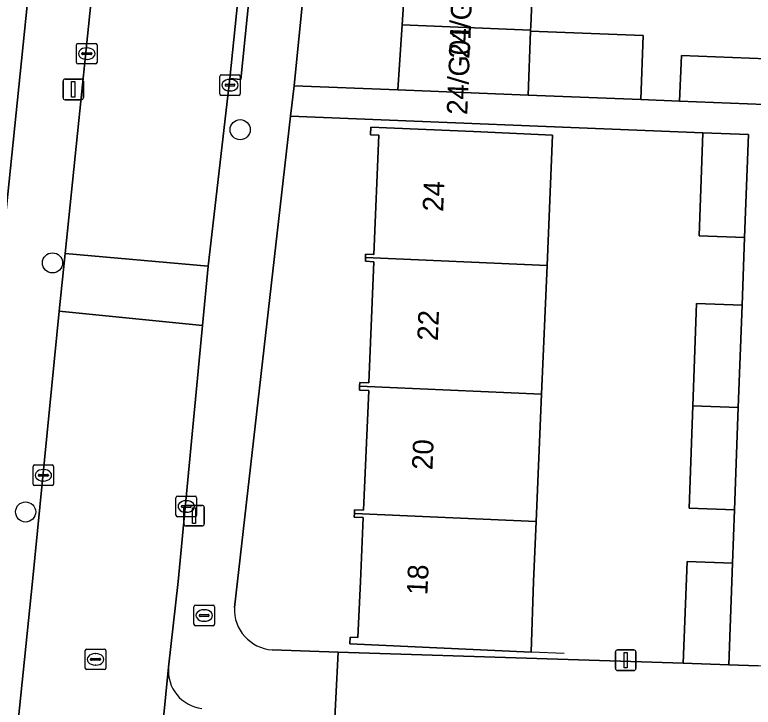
# Model space of a CAD drawing. Extents: x 161354 to 162026, y 386504 to 387460.
# Drawn here: x 161816.91 to 161852.8, y 386993.89 to 387027.53 of the extents above; entities that cross this region are included whole.
import ezdxf

# ---------------------------------------------------------------- set-up
doc = ezdxf.new("R2010")
doc.units = 0
for name, color, linetype in [('IMGEO_Boom', 7, 'Continuous'), ('IMGEO_Brandkraan', 7, 'Continuous'), ('IMGEO_Erf', 7, 'Continuous'), ('IMGEO_Groenvoorziening', 7, 'Continuous'), ('IMGEO_Kolk', 7, 'Continuous'), ('IMGEO_Lichtmast', 7, 'Continuous'), ('IMGEO_Muur', 7, 'Continuous'), ('IMGEO_Pand', 7, 'Continuous'), ('IMGEO_Pand_nummerreeks', 7, 'Continuous'), ('IMGEO_Parkeervlak_open', 7, 'Continuous'), ('IMGEO_Rijbaan_lokaal_open', 7, 'Continuous'), ('IMGEO_Rioolput', 7, 'Continuous'), ('IMGEO_Voetpad_open', 7, 'Continuous')]:
    doc.layers.add(name, color=color, linetype=linetype)

msp = doc.modelspace()

# ---------------------------------------------------------------- linework, layer by layer
at = {"layer": 'IMGEO_Boom'}
for centre in [(161827.864, 387021.943), (161818.742, 387015.472), (161817.437, 387003.374)]:
    msp.add_circle(centre, 0.489, dxfattribs=at)
at = {"layer": 'IMGEO_Brandkraan'}
for p, q in [((161825.616, 386997.919), (161825.616, 386998.771)), ((161825.691, 386998.845), (161826.543, 386998.845)), ((161826.104, 386998.625), (161826.129, 386998.625)), ((161826.617, 386998.771), (161826.617, 386997.919)), ((161825.875, 386998.339), (161825.875, 386998.351)), ((161826.313, 386998.302), (161825.915, 386998.302)), ((161825.918, 386998.388), (161826.316, 386998.388)), ((161826.359, 386998.351), (161826.359, 386998.339)), ((161826.127, 386998.065), (161826.102, 386998.065)), ((161826.543, 386997.845), (161825.691, 386997.845))]:
    msp.add_line(p, q, dxfattribs=at)
for points in [[(161825.616, 386997.919), (161825.616, 386998.771)], [(161825.691, 386998.845), (161826.543, 386998.845)], [(161826.617, 386998.771), (161826.617, 386997.919)], [(161826.543, 386997.845), (161825.691, 386997.845)]]:
    msp.add_lwpolyline(points, dxfattribs=at)
for centre, radius, start, end in [((161825.693, 386998.769), 0.0765, 91.552, 178.448), ((161825.693, 386998.769), 0.0765, 91.552, 178.448), ((161826.541, 386998.769), 0.0765, 1.552, 88.448), ((161826.541, 386998.769), 0.0765, 1.552, 88.448), ((161825.915, 386998.348), 0.0403, 85.8775, 175.7526), ((161825.912, 386998.338), 0.0366, 178.938, 274.7102), ((161826.316, 386998.345), 0.043, 264.8664, 352.4533), ((161826.32, 386998.35), 0.0386, 1.7309, 96.639), ((161825.693, 386997.921), 0.0765, 181.552, 268.448), ((161825.693, 386997.921), 0.0765, 181.552, 268.448), ((161826.541, 386997.921), 0.0765, 271.552, 358.448), ((161826.541, 386997.921), 0.0765, 271.552, 358.448)]:
    msp.add_arc(centre, radius, start, end, dxfattribs=at)
for centre, major_axis, ratio, start_param, end_param in [((161826.103, 386998.345), (-0.387, 0.002), 0.722429, 4.712389, 7.853982), ((161826.128, 386998.345), (-0.39, 0.002), 0.717154, 1.570796, 4.712389)]:
    msp.add_ellipse(centre, major_axis=major_axis, ratio=ratio, start_param=start_param, end_param=end_param, dxfattribs=at)
at = {"layer": 'IMGEO_Erf'}
for points in [[(161842.101, 387029.793), (161841.988, 387026.975), (161841.98, 387026.783), (161841.978, 387026.73), (161847.452, 387026.513), (161847.329, 387023.405), (161849.217, 387023.33), (161849.305, 387025.548), (161854.261, 387025.351)], [(161849.861, 387008.53), (161850.045, 387013.496), (161852.254, 387013.414), (161852.376, 387016.708), (161850.168, 387016.79), (161850.353, 387021.789), (161830.315, 387022.593), (161827.581, 386998.734)], [(161829.423, 386996.677), (161832.631, 386996.556), (161849.397, 386996.032), (161849.581, 387000.975), (161851.789, 387000.893), (161851.885, 387003.48), (161849.677, 387003.562), (161849.861, 387008.53)]]:
    msp.add_lwpolyline(points, dxfattribs=at)
msp.add_lwpolyline([(161842.512, 387009.091), (161842.249, 387002.911), (161842.125, 387000), (161842.004, 386996.569), (161833.191, 386996.96), (161833.206, 386997.296), (161833.587, 386997.282), (161833.705, 387000), (161833.84, 387003.101), (161833.405, 387003.12), (161833.413, 387003.3), (161833.421, 387003.481), (161833.861, 387003.462), (161834.109, 387009.275), (161833.66, 387009.294), (161833.668, 387009.48), (161833.676, 387009.664), (161834.11, 387009.646), (161834.361, 387015.532), (161833.946, 387015.55), (161833.954, 387015.728), (161833.961, 387015.904), (161834.351, 387015.887), (161834.598, 387021.676), (161834.195, 387021.693), (161834.211, 387022.061), (161839.207, 387021.848), (161843.048, 387021.684), (161842.778, 387015.339)], close=True, dxfattribs=at)
msp.add_arc((161829.554, 386998.648), 1.975, 177.5006, 266.187, dxfattribs=at)
at = {"layer": 'IMGEO_Groenvoorziening'}
msp.add_lwpolyline([(161817.913, 387031.945), (161816.662, 387032.425), (161815.863, 387030.555), (161802.789, 386999.955), (161795.062, 386982.841), (161796.816, 386982.154), (161804.691, 386981.376), (161803.94, 386983.281), (161805.644, 386987.493), (161800.636, 386988.001), (161809.588, 387008.416), (161813.434, 387008.038), (161812.953, 387003.812), (161815.003, 387003.636)], close=True, dxfattribs=at)
at = {"layer": 'IMGEO_Kolk'}
for p, q in [((161819.91, 387025.211), (161819.91, 387026.063)), ((161819.985, 387026.137), (161820.837, 387026.137)), ((161820.398, 387025.917), (161820.423, 387025.917)), ((161820.911, 387026.063), (161820.911, 387025.211)), ((161820.169, 387025.631), (161820.169, 387025.643)), ((161820.607, 387025.594), (161820.209, 387025.594)), ((161820.212, 387025.68), (161820.61, 387025.68)), ((161820.653, 387025.643), (161820.653, 387025.631)), ((161820.421, 387025.357), (161820.396, 387025.357)), ((161820.837, 387025.137), (161819.985, 387025.137)), ((161826.868, 387023.681), (161826.868, 387024.533)), ((161826.943, 387024.607), (161827.795, 387024.607)), ((161827.869, 387024.533), (161827.869, 387023.681)), ((161827.127, 387024.101), (161827.127, 387024.113)), ((161827.17, 387024.15), (161827.568, 387024.15)), ((161827.356, 387024.387), (161827.381, 387024.387)), ((161827.611, 387024.113), (161827.611, 387024.101)), ((161827.565, 387024.064), (161827.167, 387024.064)), ((161827.379, 387023.827), (161827.354, 387023.827)), ((161827.795, 387023.607), (161826.943, 387023.607)), ((161817.798, 387004.73), (161817.798, 387005.582)), ((161817.873, 387005.656), (161818.725, 387005.656)), ((161818.286, 387005.436), (161818.311, 387005.436)), ((161818.799, 387005.582), (161818.799, 387004.73)), ((161818.057, 387005.15), (161818.057, 387005.162)), ((161818.495, 387005.113), (161818.097, 387005.113)), ((161818.1, 387005.199), (161818.498, 387005.199)), ((161818.541, 387005.162), (161818.541, 387005.15)), ((161818.309, 387004.876), (161818.284, 387004.876)), ((161818.725, 387004.656), (161817.873, 387004.656)), ((161824.742, 387003.215), (161824.742, 387004.067)), ((161824.817, 387004.141), (161825.669, 387004.141)), ((161825.743, 387004.067), (161825.743, 387003.215)), ((161825.001, 387003.635), (161825.001, 387003.647)), ((161825.044, 387003.684), (161825.442, 387003.684)), ((161825.23, 387003.921), (161825.255, 387003.921)), ((161825.485, 387003.647), (161825.485, 387003.635)), ((161825.439, 387003.598), (161825.041, 387003.598)), ((161825.253, 387003.361), (161825.228, 387003.361)), ((161825.669, 387003.141), (161824.817, 387003.141))]:
    msp.add_line(p, q, dxfattribs=at)
for points in [[(161819.91, 387025.211), (161819.91, 387026.063)], [(161819.985, 387026.137), (161820.837, 387026.137)], [(161820.911, 387026.063), (161820.911, 387025.211)], [(161820.837, 387025.137), (161819.985, 387025.137)], [(161826.868, 387023.681), (161826.868, 387024.533)], [(161826.943, 387024.607), (161827.795, 387024.607)], [(161827.869, 387024.533), (161827.869, 387023.681)], [(161827.795, 387023.607), (161826.943, 387023.607)], [(161817.798, 387004.73), (161817.798, 387005.582)], [(161817.873, 387005.656), (161818.725, 387005.656)], [(161818.799, 387005.582), (161818.799, 387004.73)], [(161818.725, 387004.656), (161817.873, 387004.656)], [(161824.742, 387003.215), (161824.742, 387004.067)], [(161824.817, 387004.141), (161825.669, 387004.141)], [(161825.743, 387004.067), (161825.743, 387003.215)], [(161825.669, 387003.141), (161824.817, 387003.141)]]:
    msp.add_lwpolyline(points, dxfattribs=at)
for centre, radius, start, end in [((161819.987, 387026.061), 0.0765, 91.552, 178.448), ((161819.987, 387026.061), 0.0765, 91.552, 178.448), ((161820.835, 387026.061), 0.0765, 1.552, 88.448), ((161820.835, 387026.061), 0.0765, 1.552, 88.448), ((161820.209, 387025.64), 0.0403, 85.8775, 175.7526), ((161820.206, 387025.63), 0.0366, 178.938, 274.7102), ((161820.61, 387025.637), 0.043, 264.8664, 352.4533), ((161820.614, 387025.642), 0.0386, 1.7309, 96.639), ((161819.987, 387025.213), 0.0765, 181.552, 268.448), ((161819.987, 387025.213), 0.0765, 181.552, 268.448), ((161820.835, 387025.213), 0.0765, 271.552, 358.448), ((161820.835, 387025.213), 0.0765, 271.552, 358.448), ((161826.945, 387024.531), 0.0765, 91.552, 178.448), ((161826.945, 387024.531), 0.0765, 91.552, 178.448), ((161827.793, 387024.531), 0.0765, 1.552, 88.448), ((161827.793, 387024.531), 0.0765, 1.552, 88.448), ((161827.167, 387024.11), 0.0403, 85.8775, 175.7526), ((161827.164, 387024.1), 0.0366, 178.938, 274.7102), ((161827.568, 387024.107), 0.043, 264.8664, 352.4533), ((161827.572, 387024.112), 0.0386, 1.7309, 96.639), ((161826.945, 387023.683), 0.0765, 181.552, 268.448), ((161826.945, 387023.683), 0.0765, 181.552, 268.448), ((161827.793, 387023.683), 0.0765, 271.552, 358.448), ((161827.793, 387023.683), 0.0765, 271.552, 358.448), ((161817.875, 387005.58), 0.0765, 91.552, 178.448), ((161817.875, 387005.58), 0.0765, 91.552, 178.448), ((161818.723, 387005.58), 0.0765, 1.552, 88.448), ((161818.723, 387005.58), 0.0765, 1.552, 88.448), ((161818.097, 387005.159), 0.0403, 85.8775, 175.7526), ((161818.094, 387005.149), 0.0366, 178.938, 274.7102), ((161818.498, 387005.156), 0.043, 264.8664, 352.4533), ((161818.502, 387005.161), 0.0386, 1.7309, 96.639), ((161817.875, 387004.732), 0.0765, 181.552, 268.448), ((161817.875, 387004.732), 0.0765, 181.552, 268.448), ((161818.723, 387004.732), 0.0765, 271.552, 358.448), ((161818.723, 387004.732), 0.0765, 271.552, 358.448), ((161824.819, 387004.065), 0.0765, 91.552, 178.448), ((161824.819, 387004.065), 0.0765, 91.552, 178.448), ((161825.667, 387004.065), 0.0765, 1.552, 88.448), ((161825.667, 387004.065), 0.0765, 1.552, 88.448), ((161825.041, 387003.644), 0.0403, 85.8775, 175.7526), ((161825.038, 387003.634), 0.0366, 178.938, 274.7102), ((161825.442, 387003.641), 0.043, 264.8664, 352.4533), ((161825.446, 387003.646), 0.0386, 1.7309, 96.639), ((161824.819, 387003.217), 0.0765, 181.552, 268.448), ((161824.819, 387003.217), 0.0765, 181.552, 268.448), ((161825.667, 387003.217), 0.0765, 271.552, 358.448), ((161825.667, 387003.217), 0.0765, 271.552, 358.448)]:
    msp.add_arc(centre, radius, start, end, dxfattribs=at)
for centre, major_axis, ratio, start_param, end_param in [((161820.397, 387025.637), (-0.387, 0.002), 0.722429, 4.712389, 7.853982), ((161820.422, 387025.637), (-0.39, 0.002), 0.717154, 1.570796, 4.712389), ((161827.355, 387024.107), (-0.387, 0.002), 0.722429, 4.712389, 7.853982), ((161827.38, 387024.107), (-0.39, 0.002), 0.717154, 1.570796, 4.712389), ((161818.285, 387005.156), (-0.387, 0.002), 0.722429, 4.712389, 7.853982), ((161818.31, 387005.156), (-0.39, 0.002), 0.717154, 1.570796, 4.712389), ((161825.229, 387003.641), (-0.387, 0.002), 0.722429, 4.712389, 7.853982), ((161825.254, 387003.641), (-0.39, 0.002), 0.717154, 1.570796, 4.712389)]:
    msp.add_ellipse(centre, major_axis=major_axis, ratio=ratio, start_param=start_param, end_param=end_param, dxfattribs=at)
at = {"layer": 'IMGEO_Lichtmast'}
for p, q in [((161819.254, 387023.501), (161819.254, 387024.301)), ((161819.254, 387024.301), (161819.254, 387023.501)), ((161819.354, 387024.401), (161820.144, 387024.401)), ((161820.144, 387024.401), (161819.354, 387024.401)), ((161820.244, 387024.301), (161820.244, 387023.501)), ((161820.244, 387023.501), (161820.244, 387024.301)), ((161820.144, 387023.401), (161819.354, 387023.401)), ((161819.354, 387023.401), (161820.144, 387023.401)), ((161825.227, 387003.693), (161826.017, 387003.693)), ((161826.017, 387003.693), (161825.227, 387003.693)), ((161825.127, 387002.793), (161825.127, 387003.593)), ((161825.127, 387003.593), (161825.127, 387002.793)), ((161826.117, 387003.593), (161826.117, 387002.793)), ((161826.117, 387002.793), (161826.117, 387003.593)), ((161826.017, 387002.693), (161825.227, 387002.693)), ((161825.227, 387002.693), (161826.017, 387002.693)), ((161846.103, 386995.772), (161846.103, 386996.572)), ((161846.103, 386996.572), (161846.103, 386995.772)), ((161846.203, 386996.672), (161846.993, 386996.672)), ((161846.993, 386996.672), (161846.203, 386996.672)), ((161847.093, 386996.572), (161847.093, 386995.772)), ((161847.093, 386995.772), (161847.093, 386996.572)), ((161846.993, 386995.672), (161846.203, 386995.672)), ((161846.203, 386995.672), (161846.993, 386995.672))]:
    msp.add_line(p, q, dxfattribs=at)
for points in [[(161819.674, 387024.276), (161819.824, 387024.276), (161819.824, 387023.526), (161819.674, 387023.526), (161819.674, 387024.276)], [(161825.547, 387003.568), (161825.697, 387003.568), (161825.697, 387002.818), (161825.547, 387002.818), (161825.547, 387003.568)], [(161846.523, 386996.547), (161846.673, 386996.547), (161846.673, 386995.797), (161846.523, 386995.797), (161846.523, 386996.547)]]:
    msp.add_lwpolyline(points, dxfattribs=at)
for centre, start, end in [((161819.354, 387024.301), 90, 180), ((161819.354, 387024.301), 90, 180), ((161820.144, 387024.301), 0, 90), ((161820.144, 387024.301), 360, 90), ((161819.354, 387023.501), 180, 270), ((161819.354, 387023.501), 180, 270), ((161820.144, 387023.501), 270, 0), ((161820.144, 387023.501), 270, 0), ((161825.227, 387003.593), 90, 180), ((161825.227, 387003.593), 90, 180), ((161826.017, 387003.593), 0, 90), ((161826.017, 387003.593), 360, 90), ((161825.227, 387002.793), 180, 270), ((161825.227, 387002.793), 180, 270), ((161826.017, 387002.793), 270, 0), ((161826.017, 387002.793), 270, 0), ((161846.203, 386996.572), 90, 180), ((161846.203, 386996.572), 90, 180), ((161846.993, 386996.572), 0, 90), ((161846.993, 386996.572), 360, 90), ((161846.203, 386995.772), 180, 270), ((161846.203, 386995.772), 180, 270), ((161846.993, 386995.772), 270, 0), ((161846.993, 386995.772), 270, 0)]:
    msp.add_arc(centre, 0.1, start, end, dxfattribs=at)
at = {"layer": 'IMGEO_Muur'}
msp.add_lwpolyline([(161843.603, 386996.494), (161842.004, 386996.569)], dxfattribs=at)
at = {"layer": 'IMGEO_Pand'}
for points in [[(161842.101, 387029.793), (161835.925, 387030.042), (161835.733, 387027.035), (161841.98, 387026.783), (161841.988, 387026.975)], [(161841.978, 387026.73), (161841.98, 387026.783), (161835.733, 387027.035), (161835.531, 387023.874), (161841.853, 387023.623)], [(161841.978, 387026.73), (161841.853, 387023.623), (161847.329, 387023.405), (161847.452, 387026.513)], [(161849.305, 387025.548), (161849.217, 387023.33), (161854.173, 387023.133), (161854.261, 387025.351)], [(161842.778, 387015.339), (161843.048, 387021.684), (161839.207, 387021.848), (161834.211, 387022.061), (161834.195, 387021.693), (161834.598, 387021.676), (161834.351, 387015.887), (161833.961, 387015.904), (161833.954, 387015.728)], [(161850.353, 387021.789), (161850.168, 387016.79), (161852.376, 387016.708), (161852.562, 387021.713)], [(161842.512, 387009.091), (161842.778, 387015.339), (161833.954, 387015.728), (161833.946, 387015.55), (161834.361, 387015.532), (161834.11, 387009.646), (161833.676, 387009.664), (161833.668, 387009.48)], [(161852.254, 387013.414), (161850.045, 387013.496), (161849.861, 387008.53), (161852.07, 387008.448)], [(161833.668, 387009.48), (161833.66, 387009.294), (161834.109, 387009.275), (161833.861, 387003.462), (161833.421, 387003.481), (161833.413, 387003.3), (161842.249, 387002.911), (161842.512, 387009.091)], [(161852.07, 387008.448), (161849.861, 387008.53), (161849.677, 387003.562), (161851.885, 387003.48)], [(161842.004, 386996.569), (161842.125, 387000), (161842.249, 387002.911), (161833.413, 387003.3), (161833.405, 387003.12), (161833.84, 387003.101), (161833.705, 387000), (161833.587, 386997.282), (161833.206, 386997.296), (161833.191, 386996.96)], [(161851.789, 387000.893), (161849.581, 387000.975), (161849.397, 386996.032), (161851.606, 386995.95)]]:
    msp.add_lwpolyline(points, close=True, dxfattribs=at)
at = {"layer": 'IMGEO_Parkeervlak_open'}
msp.add_lwpolyline([(161824.382, 386995.833), (161823.012, 386982.062)], dxfattribs=at)
msp.add_arc((161826.216, 386995.66), 1.842, 174.6118, 263.4919, dxfattribs=at)
at = {"layer": 'IMGEO_Rijbaan_lokaal_open'}
for points in [[(161830.208, 387052.228), (161830.722, 387057.242), (161831.561, 387067.477), (161824.742, 387068.09), (161822.363, 387045.09), (161819.356, 387015.932), (161826.313, 387015.313), (161827.357, 387024.427), (161828.897, 387039.434)], [(161826.313, 387015.313), (161819.356, 387015.932), (161819.068, 387013.13), (161826.039, 387012.426)], [(161824.382, 386995.833), (161824.851, 387000), (161826.039, 387012.426), (161819.068, 387013.13), (161817.769, 387000), (161815.778, 386980.744), (161815.391, 386976.848), (161814.391, 386966.676), (161813.817, 386961.503), (161813.193, 386955.5), (161812.865, 386952.291), (161819.737, 386951.632), (161819.932, 386952.023), (161821.484, 386967.154), (161821.648, 386968.754), (161822.848, 386980.462), (161823.012, 386982.062)]]:
    msp.add_lwpolyline(points, close=True, dxfattribs=at)
at = {"layer": 'IMGEO_Rioolput'}
for p, q in [((161820.332, 386995.788), (161820.332, 386996.64)), ((161820.407, 386996.714), (161821.259, 386996.714)), ((161820.82, 386996.494), (161820.845, 386996.494)), ((161821.333, 386996.64), (161821.333, 386995.788)), ((161820.591, 386996.208), (161820.591, 386996.22)), ((161821.029, 386996.171), (161820.631, 386996.171)), ((161820.634, 386996.257), (161821.032, 386996.257)), ((161821.075, 386996.22), (161821.075, 386996.208)), ((161820.843, 386995.934), (161820.818, 386995.934)), ((161821.259, 386995.714), (161820.407, 386995.714))]:
    msp.add_line(p, q, dxfattribs=at)
for points in [[(161820.332, 386995.788), (161820.332, 386996.64)], [(161820.407, 386996.714), (161821.259, 386996.714)], [(161821.333, 386996.64), (161821.333, 386995.788)], [(161821.259, 386995.714), (161820.407, 386995.714)]]:
    msp.add_lwpolyline(points, dxfattribs=at)
for centre, radius, start, end in [((161820.409, 386996.638), 0.0765, 91.552, 178.448), ((161820.409, 386996.638), 0.0765, 91.552, 178.448), ((161821.257, 386996.638), 0.0765, 1.552, 88.448), ((161821.257, 386996.638), 0.0765, 1.552, 88.448), ((161820.631, 386996.217), 0.0403, 85.8775, 175.7526), ((161820.628, 386996.207), 0.0366, 178.938, 274.7102), ((161821.032, 386996.214), 0.043, 264.8664, 352.4533), ((161821.036, 386996.219), 0.0386, 1.7309, 96.639), ((161820.409, 386995.79), 0.0765, 181.552, 268.448), ((161820.409, 386995.79), 0.0765, 181.552, 268.448), ((161821.257, 386995.79), 0.0765, 271.552, 358.448), ((161821.257, 386995.79), 0.0765, 271.552, 358.448)]:
    msp.add_arc(centre, radius, start, end, dxfattribs=at)
for centre, major_axis, ratio, start_param, end_param in [((161820.819, 386996.214), (-0.387, 0.002), 0.722429, 4.712389, 7.853982), ((161820.844, 386996.214), (-0.39, 0.002), 0.717154, 1.570796, 4.712389)]:
    msp.add_ellipse(centre, major_axis=major_axis, ratio=ratio, start_param=start_param, end_param=end_param, dxfattribs=at)
at = {"layer": 'IMGEO_Voetpad_open'}
for points in [[(161817.769, 387000), (161819.068, 387013.13), (161819.356, 387015.932), (161822.363, 387045.09), (161824.742, 387068.09), (161824.957, 387070.986), (161825.678, 387078.035), (161825.263, 387078.102), (161825.641, 387081.89), (161826.081, 387081.849), (161826.82, 387088.85)], [(161823.591, 387085.961), (161822.789, 387078.363), (161822.075, 387072.038), (161822.067, 387072.002), (161821.096, 387062.637), (161820.781, 387059.603), (161817.913, 387031.945), (161815.003, 387003.636), (161814.782, 387001.486), (161814.629, 387000), (161814.419, 386997.799), (161813.981, 386993.203), (161812.638, 386980.591), (161812.369, 386977.249), (161811.986, 386972.95), (161811.775, 386970.516), (161811.657, 386969.767), (161810.895, 386963.54), (161809.942, 386953.93), (161809.291, 386947.664), (161809.257, 386946.779), (161809.223, 386946.405), (161809.112, 386944.939), (161809.982, 386940.503)], [(161830.315, 387022.593), (161830.485, 387024.074), (161832.223, 387041.459), (161832.776, 387047.033), (161833.077, 387051.994), (161830.714, 387052.177), (161830.208, 387052.228), (161828.897, 387039.434), (161829.415, 387039.382), (161827.897, 387024.373), (161827.357, 387024.427), (161826.313, 387015.313), (161826.039, 387012.426), (161824.851, 387000), (161824.382, 386995.833)], [(161832.223, 387041.459), (161830.485, 387024.074), (161835.531, 387023.874), (161835.733, 387027.035), (161835.925, 387030.042), (161836.117, 387033.049)], [(161854.173, 387023.133), (161849.217, 387023.33), (161847.329, 387023.405), (161841.853, 387023.623), (161835.531, 387023.874), (161830.485, 387024.074), (161830.315, 387022.593), (161850.353, 387021.789), (161852.562, 387021.713), (161852.376, 387016.708), (161852.254, 387013.414), (161852.07, 387008.448), (161851.885, 387003.48), (161851.789, 387000.893), (161851.606, 386995.95), (161853.03, 386995.893)], [(161827.581, 386998.734), (161830.315, 387022.593)], [(161812.049, 386944.655), (161812.576, 386949.497), (161812.865, 386952.291), (161813.193, 386955.5), (161812.783, 386955.541), (161813.39, 386961.546), (161813.817, 386961.503), (161814.391, 386966.676), (161815.391, 386976.848), (161814.95, 386976.891), (161815.341, 386980.787), (161815.778, 386980.744), (161817.769, 387000)], [(161821.164, 386935.889), (161821.982, 386942.958), (161822.674, 386950.009), (161824.4, 386966.675), (161824.553, 386968.167), (161824.581, 386968.437), (161825.824, 386980.533), (161831.916, 386980.276), (161832.261, 386988.454), (161832.403, 386991.992), (161832.398, 386992.089), (161832.631, 386996.556), (161829.423, 386996.677)], [(161908.216, 386993.871), (161896.319, 386994.36), (161893.435, 386994.27), (161853.03, 386995.893), (161851.606, 386995.95), (161849.397, 386996.032), (161832.631, 386996.556), (161832.398, 386992.089), (161832.403, 386991.992)]]:
    msp.add_lwpolyline(points, dxfattribs=at)
msp.add_lwpolyline([(161827.357, 387024.427), (161827.897, 387024.373), (161829.415, 387039.382), (161828.897, 387039.434)], close=True, dxfattribs=at)
for centre, radius, start, end in [((161829.554, 386998.648), 1.975, 177.5006, 266.187), ((161826.216, 386995.66), 1.842, 174.6118, 263.4919)]:
    msp.add_arc(centre, radius, start, end, dxfattribs=at)

# ---------------------------------------------------------------- texts
at = {"layer": 'IMGEO_Pand_nummerreeks'}
for s, rotation, p in [('24/G02', 87.5709, (161839, 387025.376)), ('24/G01', 87.5709, (161838.897, 387022.647)), ('24', 87.6242, (161837.726, 387017.945)), ('22', 87.6242, (161837.466, 387011.667)), ('20', 87.6242, (161837.206, 387005.398)), ('18', 87.5104, (161836.959, 386999.319))]:
    msp.add_text(s, height=1, rotation=rotation, dxfattribs=at).set_placement(p)

doc.saveas('drawing.dxf')
